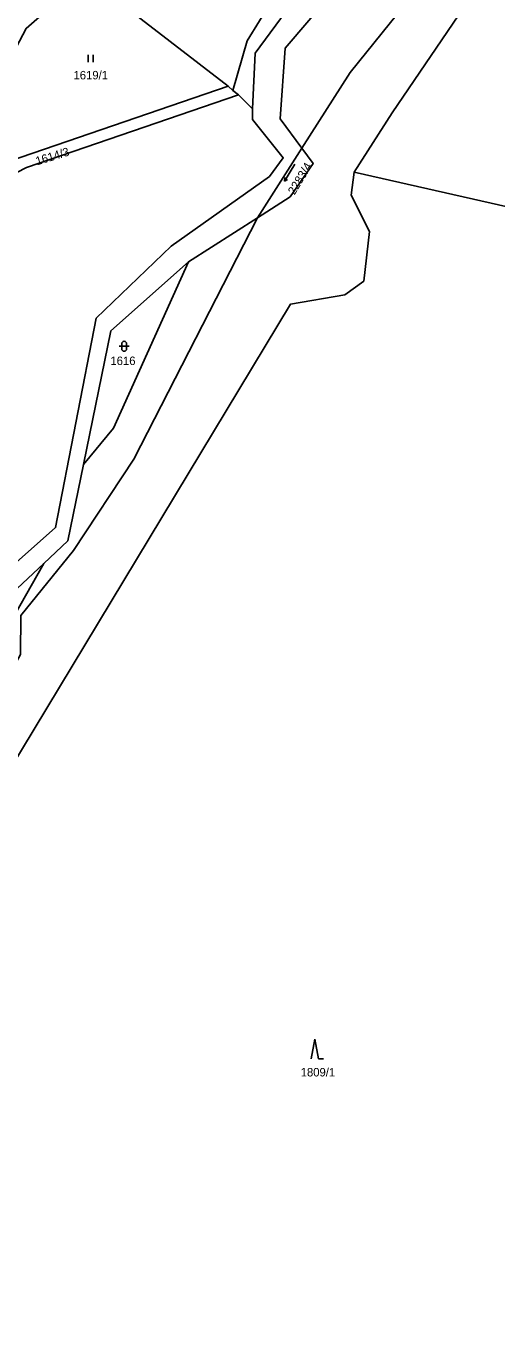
# Model space of a CAD drawing. Extents: x -725728 to -720881, y -1068679 to -1063504.
# Drawn here: x -723187.6 to -723092.7, y -1067279.2 to -1067015.6 of the extents above; entities that cross this region are included whole.
import ezdxf

# ---------------------------------------------------------------- set-up
doc = ezdxf.new("R2010")
doc.units = 0
for name, color, linetype in [('Hranice parcel', 7, 'Continuous'), ('Parcelní čísla', 7, 'Continuous'), ('Značky kultur', 7, 'Continuous')]:
    doc.layers.add(name, color=color, linetype=linetype)

# ---------------------------------------------------------------- blocks, each defined once
blk = doc.blocks.new('3.06_2')
at = {"layer": 'Značky kultur'}
for p, q in [((-0.051, 0), (-0.051, 0.15)), ((0.049, 0), (0.049, 0.15))]:
    blk.add_line(p, q, dxfattribs=at)
blk = doc.blocks.new('8.02_36')
at = {"layer": 'Značky kultur'}
for p, q in [((0.105, 0.17), (-0.108, -0.171)), ((-0.108, -0.171), (-0.101, -0.098)), ((-0.108, -0.171), (-0.044, -0.134))]:
    blk.add_line(p, q, dxfattribs=at)

msp = doc.modelspace()

# ---------------------------------------------------------------- linework, layer by layer
at = {"layer": 'Hranice parcel'}
for p, q in [((-723146.86, -1067027.69), (-723173.76, -1067006.98)), ((-723145.94, -1067028.61), (-723146.86, -1067027.69)), ((-723144.8, -1067029.49), (-723145.94, -1067028.61)), ((-723142, -1067032.28), (-723144.8, -1067029.49)), ((-723140.99, -1067054.21), (-723132.02, -1067040.2)), ((-723008.88, -1067070.57), (-723121.48, -1067045.01)), ((-723154.84, -1067063.08), (-723140.99, -1067054.21)), ((-723154.84, -1067063.08), (-723140.99, -1067054.21)), ((-723170.54, -1067076.92), (-723154.84, -1067063.08)), ((-723170.54, -1067076.92), (-723154.84, -1067063.08)), ((-723176.02, -1067103.84), (-723170.54, -1067076.92)), ((-723176.02, -1067103.84), (-723170.54, -1067076.92))]:
    msp.add_line(p, q, dxfattribs=at)
for points in [[(-723132.02, -1067040.2), (-723122.27, -1067024.99), (-723106.33, -1067005.12), (-723079.75, -1066979.01), (-723031.73, -1066935.62), (-723022.83, -1066929.19), (-723003.21, -1066912.2), (-722991.84, -1066883.7), (-722984.91, -1066819.38), (-722981.46, -1066798.75), (-722961.67, -1066760.72), (-722952.09, -1066753.48), (-722944.23, -1066747.54), (-722940.66, -1066744.84), (-722933.28, -1066739.26), (-722917.32, -1066727.19)], [(-723066.59, -1066956.59), (-723083.87, -1066965.58), (-723099.3, -1066969.15), (-723130.62, -1066998.42), (-723143.06, -1067018.58), (-723145.94, -1067028.61)], [(-723142, -1067032.28), (-723141.43, -1067021.05), (-723127.03, -1067001.54), (-723095.49, -1066973.96), (-723066.3, -1066960.68)], [(-723082.79, -1066995.73), (-723098.23, -1067010.17), (-723113.82, -1067033.05), (-723121.48, -1067045.01)], [(-723175.61, -1067005.55), (-723187.59, -1067016.09), (-723197, -1067033.82)], [(-723132.02, -1067040.2), (-723136.38, -1067034.27), (-723135.39, -1067020.06), (-723121.92, -1067004.22)], [(-723132.02, -1067040.2), (-723136.38, -1067034.27), (-723135.39, -1067020.06), (-723121.92, -1067004.22)], [(-723146.86, -1067027.69), (-723190.96, -1067042.78), (-723200.52, -1067048.42), (-723204.32, -1067055.68), (-723208.58, -1067063.23), (-723217.71, -1067068.79), (-723228.73, -1067073.05)], [(-723144.8, -1067029.49), (-723187.49, -1067044.05), (-723199.13, -1067050.02), (-723207.32, -1067064.87), (-723216.8, -1067070.98), (-723227.31, -1067075.55)], [(-723210.21, -1067144.68), (-723202.43, -1067134.91), (-723181.64, -1067116.54), (-723173.48, -1067074.42), (-723158.35, -1067059.94), (-723138.57, -1067045.92), (-723135.78, -1067042.14), (-723142, -1067034.4), (-723142, -1067032.28)], [(-723140.99, -1067054.21), (-723134.39, -1067049.98), (-723129.78, -1067043.25), (-723132.02, -1067040.2)], [(-723140.99, -1067054.21), (-723134.39, -1067049.98), (-723129.78, -1067043.25), (-723132.02, -1067040.2)], [(-723121.48, -1067045.01), (-723122.11, -1067049.64), (-723118.39, -1067056.94), (-723119.56, -1067066.92), (-723123.4, -1067069.69), (-723134.32, -1067071.61), (-723196.45, -1067174.37), (-723207.21, -1067194.98), (-723241.48, -1067246.03), (-723232.88, -1067260.03), (-723234.88, -1067268.95), (-723243.02, -1067274.49), (-723266.24, -1067279.1), (-723267.28, -1067280.39)], [(-723227.82, -1067207.75), (-723191.95, -1067147.95), (-723188.74, -1067142.06), (-723188.65, -1067134.22), (-723178.03, -1067121.17), (-723165.9, -1067102.78), (-723140.99, -1067054.21)], [(-723176.02, -1067103.84), (-723170.01, -1067096.52), (-723154.84, -1067063.08)], [(-723184.01, -1067123.74), (-723179.15, -1067119.2), (-723176.02, -1067103.84)], [(-723184.01, -1067123.74), (-723179.15, -1067119.2), (-723176.02, -1067103.84)], [(-723211.56, -1067155.74), (-723197.98, -1067136.79), (-723184.01, -1067123.74)], [(-723211.56, -1067155.74), (-723193.5, -1067140.35), (-723184.01, -1067123.74)], [(-723211.56, -1067155.74), (-723197.98, -1067136.79), (-723184.01, -1067123.74)]]:
    msp.add_lwpolyline(points, dxfattribs=at)
at = {"layer": 'Značky kultur'}
for p, q in [((-723168.33, -1067079.56), (-723168.33, -1067080.56)), ((-723167.33, -1067080.56), (-723167.33, -1067079.56)), ((-723168.83, -1067080.06), (-723166.83, -1067080.06)), ((-723129.43, -1067219.46), (-723130.18, -1067223.46)), ((-723128.68, -1067223.46), (-723129.43, -1067219.46)), ((-723128.68, -1067223.46), (-723127.68, -1067223.46))]:
    msp.add_line(p, q, dxfattribs=at)
for centre, start, end in [((-723167.83, -1067079.56), 0, 180), ((-723167.83, -1067080.56), 180, 359.9879)]:
    msp.add_arc(centre, 0.5, start, end, dxfattribs=at)

# ---------------------------------------------------------------- block references
at = {"layer": 'Značky kultur', "xscale": 10, "yscale": 10}
for name, p in [('3.06_2', (-723174.54, -1067022.89)), ('8.02_36', (-723134.47, -1067045.13))]:
    msp.add_blockref(name, p, dxfattribs=at)

# ---------------------------------------------------------------- texts
at = {"layer": 'Parcelní čísla'}
for s, p in [('1619/1', (-723178.04, -1067026.35)), ('1616', (-723170.6, -1067083.83)), ('1809/1', (-723132.26, -1067226.98))]:
    msp.add_text(s, height=1.7, dxfattribs=at).set_placement(p)
for s, rotation, p in [('1614/3', 17, (-723185.38, -1067043.65)), ('2283/4', 59, (-723133.5, -1067049.71))]:
    msp.add_text(s, height=1.7, rotation=rotation, dxfattribs=at).set_placement(p)

doc.saveas('drawing.dxf')
